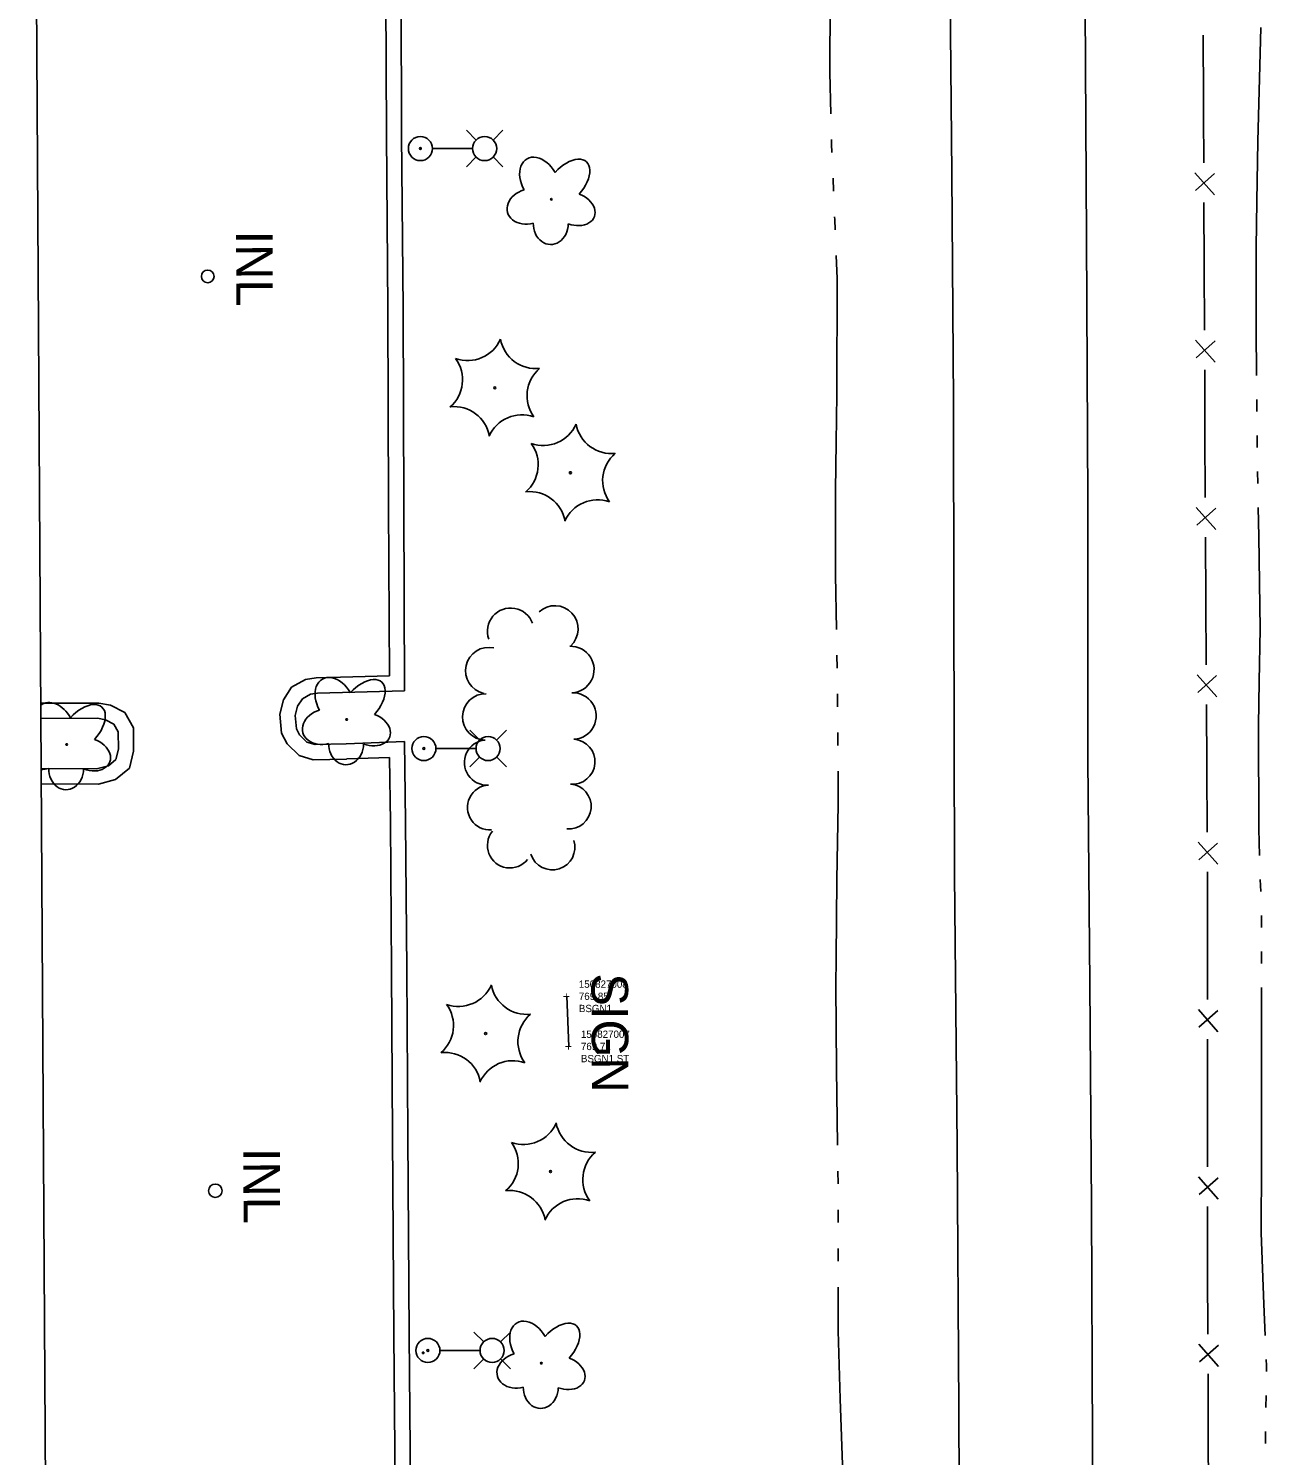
# Model space of a CAD drawing. Extents: x 589250 to 1188077, y 162953 to 363065.
# Drawn here: x 593757.1 to 593960.5, y 180101.5 to 180335.8 of the extents above; entities that cross this region are included whole.
import ezdxf

# ---------------------------------------------------------------- set-up
doc = ezdxf.new("R2010")
doc.units = 0
for name, color, linetype in [('E_DRN', 7, 'Continuous'), ('E_DRN_Text', 7, 'Continuous'), ('E_DWY', 7, 'Continuous'), ('E_FEN_P', 7, 'Continuous'), ('E_LAND_TreeLine_P', 7, 'Continuous'), ('E_LAND_Vegetation', 7, 'Continuous'), ('E_LTG', 7, 'Continuous'), ('E_MAP_Limits', 7, 'Continuous'), ('E_RDWY', 7, 'Continuous'), ('E_SGN', 7, 'Continuous'), ('E_SGN_Text', 7, 'Continuous'), ('E_WTR_FlowLine', 7, 'Continuous'), ('EMCS_SURVEY_PT CODES', 7, 'Continuous'), ('EMCS_SURVEY_PT ELEV', 7, 'Continuous'), ('EMCS_SURVEY_PT NUMBERS', 7, 'Continuous'), ('EMCS_SURVEY_PT TICS', 7, 'Continuous')]:
    doc.layers.add(name, color=color, linetype=linetype)

msp = doc.modelspace()

# ---------------------------------------------------------------- linework, layer by layer
at = {"layer": 'E_DRN'}
for centre, radius in [((593786.55, 180295.09), 1.04), ((593787.79, 180144.93), 1.1)]:
    msp.add_circle(centre, radius, dxfattribs=at)
at = {"layer": 'E_DWY'}
for p, q in [((593815.9, 180318.39), (593815.79, 180345.22)), ((593818.4, 180318.41), (593818.29, 180345.23)), ((593816.13, 180289.76), (593815.9, 180318.39)), ((593818.63, 180289.77), (593818.4, 180318.41)), ((593816.26, 180257.39), (593816.13, 180289.76)), ((593818.76, 180257.4), (593818.63, 180289.77)), ((593816.38, 180229.48), (593816.26, 180257.39)), ((593818.89, 180227.05), (593818.76, 180257.4)), ((593800.33, 180227.61), (593802.6, 180228.88)), ((593802.6, 180228.88), (593804.33, 180229.16)), ((593804.33, 180229.16), (593816.38, 180229.48)), ((593798.97, 180225.53), (593800.33, 180227.61)), ((593802.09, 180225.72), (593803.45, 180226.48)), ((593803.45, 180226.48), (593804.57, 180226.67)), ((593804.57, 180226.67), (593818.89, 180227.05)), ((593768.64, 180225.01), (593759.1, 180224.98)), ((593770.57, 180224.66), (593768.64, 180225.01)), ((593772.91, 180223.45), (593770.57, 180224.66)), ((593798.41, 180223.2), (593798.97, 180225.53)), ((593800.93, 180223), (593801.29, 180224.52)), ((593801.29, 180224.52), (593802.09, 180225.72)), ((593768.41, 180222.51), (593759.12, 180222.48)), ((593769.75, 180222.26), (593768.41, 180222.51)), ((593771.11, 180221.57), (593769.75, 180222.26)), ((593774.35, 180220.94), (593772.91, 180223.45)), ((593798.65, 180220.09), (593798.41, 180223.2)), ((593801.11, 180220.79), (593800.93, 180223)), ((593771.85, 180220.27), (593771.11, 180221.57)), ((593771.87, 180217.43), (593771.85, 180220.27)), ((593774.37, 180217.13), (593774.35, 180220.94)), ((593799.57, 180218.3), (593798.65, 180220.09)), ((593801.61, 180219.81), (593801.11, 180220.79)), ((593802.83, 180218.61), (593801.61, 180219.81)), ((593771.44, 180215.74), (593771.87, 180217.43)), ((593773.67, 180214.34), (593774.37, 180217.13)), ((593801.54, 180216.38), (593799.57, 180218.3)), ((593804.21, 180218.22), (593802.83, 180218.61)), ((593809.3, 180218.33), (593804.21, 180218.22)), ((593818.85, 180218.68), (593809.3, 180218.33)), ((593819.06, 180205.51), (593818.85, 180218.68)), ((593768.26, 180214.21), (593770.22, 180214.72)), ((593770.22, 180214.72), (593771.44, 180215.74)), ((593803.89, 180215.71), (593801.54, 180216.38)), ((593809.35, 180215.83), (593803.89, 180215.71)), ((593816.39, 180216.09), (593809.39, 180215.84)), ((593816.56, 180205.48), (593816.39, 180216.09)), ((593759.17, 180214.26), (593768.26, 180214.21)), ((593768.58, 180211.71), (593771.39, 180212.44)), ((593771.39, 180212.44), (593773.67, 180214.34)), ((593759.18, 180211.76), (593768.58, 180211.71)), ((593816.76, 180181.17), (593816.56, 180205.48)), ((593819.26, 180181.19), (593819.06, 180205.51)), ((593816.9, 180153.95), (593816.76, 180181.17)), ((593819.4, 180153.96), (593819.26, 180181.19)), ((593817.14, 180121.31), (593816.9, 180153.95)), ((593819.64, 180121.33), (593819.4, 180153.96)), ((593817.33, 180095.87), (593817.14, 180121.31)), ((593819.83, 180095.89), (593819.64, 180121.33))]:
    msp.add_line(p, q, dxfattribs=at)
at = {"layer": 'E_FEN_P'}
for p, q in [((593950.05, 180334.73), (593950.13, 180324.24)), ((593950.13, 180324.24), (593950.15, 180321.63)), ((593950.15, 180321.63), (593950.19, 180313.74)), ((593948.72, 180312.12), (593951.92, 180308.48)), ((593951.91, 180311.97), (593948.8, 180309.21)), ((593950.21, 180307.25), (593950.26, 180296.75)), ((593950.26, 180296.75), (593950.3, 180286.26)), ((593948.84, 180284.64), (593952.04, 180281)), ((593952.02, 180284.48), (593948.92, 180281.72)), ((593950.33, 180279.76), (593950.37, 180269.27)), ((593950.37, 180269.27), (593950.42, 180258.77)), ((593948.95, 180257.15), (593952.16, 180253.51)), ((593952.14, 180257), (593949.04, 180254.23)), ((593950.45, 180252.28), (593950.51, 180241.78)), ((593950.51, 180241.78), (593950.57, 180231.29)), ((593949.11, 180229.66), (593952.31, 180226.03)), ((593952.29, 180229.52), (593949.19, 180226.75)), ((593950.6, 180224.79), (593950.66, 180214.3)), ((593950.66, 180214.3), (593950.72, 180203.8)), ((593949.26, 180202.18), (593952.46, 180198.54)), ((593952.44, 180202.03), (593949.34, 180199.26)), ((593950.76, 180197.31), (593950.77, 180194.92)), ((593950.77, 180194.92), (593950.77, 180186.81)), ((593950.77, 180186.81), (593950.78, 180176.32)), ((593949.31, 180174.7), (593952.5, 180171.05)), ((593952.5, 180174.54), (593949.38, 180171.78)), ((593950.79, 180169.82), (593950.79, 180159.33)), ((593950.79, 180159.33), (593950.8, 180148.83)), ((593949.33, 180147.21), (593952.52, 180143.56)), ((593952.51, 180147.05), (593949.4, 180144.3)), ((593950.8, 180142.33), (593950.81, 180131.84)), ((593950.81, 180131.84), (593950.81, 180131.59)), ((593950.81, 180131.59), (593950.85, 180121.35)), ((593949.38, 180119.72), (593952.58, 180116.08)), ((593952.57, 180119.57), (593949.46, 180116.81)), ((593950.87, 180114.85), (593950.91, 180104.35)), ((593950.91, 180104.35), (593950.95, 180093.86))]:
    msp.add_line(p, q, dxfattribs=at)
at = {"layer": 'E_LAND_TreeLine_P'}
for centre, radius, start, end in [((593836.31, 180236.81), 3.82, 20.0124, 200.0124), ((593843.56, 180237.19), 3.82, 312.6804, 132.6804), ((593832.71, 180230.34), 3.82, 77.4283, 257.4283), ((593846.19, 180230.52), 3.82, 272.5959, 92.5959), ((593832.22, 180222.74), 3.82, 88.8434, 268.8434), ((593846.54, 180222.89), 3.82, 272.5959, 92.5959), ((593832.4, 180215.24), 3.7, 94.0149, 274.0149), ((593846.45, 180215.39), 3.7, 265.3063, 85.3063), ((593832.92, 180207.87), 3.7, 94.0149, 274.0149), ((593845.84, 180208.03), 3.7, 265.3063, 85.3063), ((593836.19, 180201.64), 3.7, 141.3182, 321.3182), ((593843.16, 180201.32), 3.7, 197.7519, 17.7519)]:
    msp.add_arc(centre, radius, start, end, dxfattribs=at)
at = {"layer": 'E_LAND_Vegetation'}
for centre, radius in [((593842.99, 180307.76), 0.128), ((593833.7, 180276.8), 0.167), ((593846.12, 180262.85), 0.167), ((593809.37, 180222.32), 0.128), ((593763.38, 180218.21), 0.128), ((593832.2, 180170.74), 0.167), ((593842.86, 180148.08), 0.167), ((593841.34, 180116.61), 0.128)]:
    msp.add_circle(centre, radius, dxfattribs=at)
for centre, radius, start, end in [((593829.24, 180287.16), 5.9, 250.4367, 336.2016), ((593840.44, 180285.85), 5.91, 190.4765, 276.1526), ((593822.5, 180278.11), 5.9, 310.4367, 36.2016), ((593844.9, 180275.49), 5.9, 130.4367, 216.2016), ((593827.01, 180267.8), 5.9, 10.432, 96.197), ((593838.16, 180266.45), 5.9, 70.4367, 156.2016), ((593841.66, 180273.21), 5.9, 250.4367, 336.2016), ((593852.87, 180271.9), 5.91, 190.4765, 276.1526), ((593834.93, 180264.17), 5.9, 310.4367, 36.2016), ((593857.32, 180261.54), 5.9, 130.4367, 216.2016), ((593839.44, 180253.85), 5.9, 10.432, 96.197), ((593850.59, 180252.5), 5.9, 70.4367, 156.2016), ((593827.74, 180181.1), 5.9, 250.4367, 336.2016), ((593838.95, 180179.79), 5.91, 190.4765, 276.1526), ((593821.01, 180172.05), 5.9, 310.4367, 36.2016), ((593843.4, 180169.43), 5.9, 130.4367, 216.2016), ((593825.52, 180161.74), 5.9, 10.432, 96.197), ((593836.67, 180160.39), 5.9, 70.4367, 156.2016), ((593838.4, 180158.43), 5.9, 250.4367, 336.2016), ((593849.6, 180157.13), 5.91, 190.4765, 276.1526), ((593831.66, 180149.39), 5.9, 310.4367, 36.2016), ((593854.06, 180146.77), 5.9, 130.4367, 216.2016), ((593836.17, 180139.07), 5.9, 10.432, 96.197), ((593847.32, 180137.72), 5.9, 70.4367, 156.2016)]:
    msp.add_arc(centre, radius, start, end, dxfattribs=at)
for centre, major_axis, ratio, start_param, end_param in [((593841.06, 180310.72), (2.06, -3.68), 0.691916, 1.570796, 4.712389), ((593845.57, 180310.38), (-3.19, -3.52), 0.560249, 1.570796, 4.712389), ((593839.27, 180306.56), (3.48, 0.97), 0.782863, 1.570796, 4.712389), ((593846.67, 180306.16), (-3.4, 1.25), 0.716896, 1.570796, 4.712389), ((593842.9, 180303.77), (0.07, 3.45), 0.832022, 1.570796, 4.712389), ((593807.44, 180225.28), (2.06, -3.68), 0.691916, 1.570796, 4.712389), ((593811.96, 180224.94), (-3.19, -3.52), 0.560249, 1.570796, 4.712389), ((593761.46, 180221.17), (2.06, -3.68), 0.691916, 1.570796, 3.261323), ((593765.97, 180220.83), (-3.19, -3.52), 0.560249, 1.570796, 4.712389), ((593805.65, 180221.12), (3.48, 0.97), 0.782863, 1.570796, 4.712389), ((593813.05, 180220.72), (-3.4, 1.25), 0.716896, 1.570796, 4.712389), ((593767.06, 180216.61), (-3.4, 1.25), 0.716896, 1.570796, 4.712389), ((593809.28, 180218.34), (0.07, 3.45), 0.832022, 1.570796, 4.712389), ((593759.66, 180217.01), (3.48, 0.97), 0.782863, 4.358627, 4.712389), ((593763.29, 180214.23), (0.07, 3.45), 0.832022, 1.570796, 4.712389), ((593839.42, 180119.57), (2.06, -3.68), 0.691916, 1.570796, 4.712389), ((593843.93, 180119.23), (-3.19, -3.52), 0.560249, 1.570796, 4.712389), ((593837.62, 180115.41), (3.48, 0.97), 0.782863, 1.570796, 4.712389), ((593845.02, 180115.01), (-3.4, 1.25), 0.716896, 1.570796, 4.712389), ((593841.25, 180112.63), (0.07, 3.45), 0.832022, 1.570796, 4.712389)]:
    msp.add_ellipse(centre, major_axis=major_axis, ratio=ratio, start_param=start_param, end_param=end_param, dxfattribs=at)
at = {"layer": 'E_LTG'}
for points in [[(593830.64, 180317.47), (593829.03, 180319.08)], [(593833.42, 180317.47), (593835.03, 180319.08)], [(593830.02, 180316.08), (593823.49, 180316.08)], [(593830.64, 180314.7), (593829.03, 180313.08)], [(593833.42, 180314.7), (593835.03, 180313.08)], [(593831.22, 180218.93), (593829.6, 180220.55)], [(593833.99, 180218.93), (593835.6, 180220.55)], [(593830.59, 180217.55), (593824.06, 180217.55)], [(593831.22, 180216.16), (593829.6, 180214.55)], [(593833.99, 180216.16), (593835.6, 180214.55)], [(593831.88, 180120.09), (593830.26, 180121.7)], [(593834.65, 180120.09), (593836.26, 180121.7)], [(593831.25, 180118.7), (593824.73, 180118.7)], [(593831.88, 180117.32), (593830.26, 180115.7)], [(593834.65, 180117.32), (593836.26, 180115.7)]]:
    msp.add_lwpolyline(points, dxfattribs=at)
for centre, radius in [((593821.48, 180316.08), 1.98), ((593832.03, 180316.08), 1.98), ((593821.48, 180316.08), 0.151), ((593822.05, 180217.55), 1.98), ((593832.6, 180217.55), 1.98), ((593822.05, 180217.55), 0.151), ((593822.71, 180118.7), 1.98), ((593822.71, 180118.7), 0.151), ((593833.26, 180118.7), 1.98), ((593821.94, 180118.31), 0.125)]:
    msp.add_circle(centre, radius, dxfattribs=at)
at = {"layer": 'E_MAP_Limits'}
msp.add_line((593761.12, 179892.58), (593757.1, 180554.09), dxfattribs=at)
at = {"layer": 'E_RDWY'}
for p, q in [((593908.41, 180348.65), (593908.81, 180311.95)), ((593930.92, 180301.44), (593930.68, 180339.23)), ((593908.81, 180311.95), (593909.08, 180274.54)), ((593931.11, 180258.19), (593930.92, 180301.44)), ((593909.08, 180274.54), (593909.09, 180241.41)), ((593931.14, 180215.81), (593931.11, 180258.19)), ((593909.09, 180241.41), (593909.24, 180196.82)), ((593931.44, 180178.89), (593931.14, 180215.81)), ((593909.24, 180196.82), (593909.64, 180152.33)), ((593931.75, 180142.41), (593931.44, 180178.89)), ((593909.64, 180152.33), (593909.93, 180109.14)), ((593931.91, 180103.41), (593931.75, 180142.41)), ((593909.93, 180109.14), (593910.05, 180069.12)), ((593932.12, 180055.97), (593931.91, 180103.41))]:
    msp.add_line(p, q, dxfattribs=at)
at = {"layer": 'E_SGN'}
msp.add_line((593845.85, 180168.63), (593845.51, 180176.86), dxfattribs=at)
at = {"layer": 'E_WTR_FlowLine'}
for p, q in [((593888.72, 180328.55), (593888.8, 180340.59)), ((593959.51, 180333.85), (593959.54, 180335.98)), ((593959.04, 180317.28), (593959.51, 180333.85)), ((593888.9, 180321.8), (593888.72, 180328.55)), ((593889.04, 180316.82), (593889.02, 180317.57)), ((593889.09, 180315.45), (593889.04, 180316.82)), ((593958.9, 180307.41), (593959.04, 180317.28)), ((593889.36, 180309.11), (593889.27, 180311.22)), ((593958.79, 180299.84), (593958.9, 180307.41)), ((593889.55, 180304.45), (593889.53, 180304.87)), ((593889.62, 180302.76), (593889.55, 180304.45)), ((593958.79, 180286.43), (593958.79, 180299.84)), ((593889.92, 180294.76), (593889.78, 180298.53)), ((593889.87, 180275.7), (593889.92, 180294.76)), ((593958.85, 180278.83), (593958.79, 180286.43)), ((593889.76, 180267.82), (593889.87, 180275.7)), ((593958.89, 180272.92), (593958.88, 180274.89)), ((593958.94, 180267), (593958.92, 180268.97)), ((593889.65, 180260), (593889.76, 180267.82)), ((593959.04, 180261.09), (593959.01, 180263.06)), ((593889.69, 180246.09), (593889.65, 180260)), ((593959.2, 180252.38), (593959.12, 180257.15)), ((593959.41, 180237.2), (593959.2, 180252.38)), ((593889.82, 180237.11), (593889.69, 180246.09)), ((593959.29, 180228.57), (593959.41, 180237.2)), ((593889.92, 180230.76), (593889.89, 180232.88)), ((593890, 180224.4), (593889.98, 180226.52)), ((593959.19, 180221.41), (593959.29, 180228.57)), ((593890.06, 180219.09), (593890.04, 180220.17)), ((593959.22, 180204.36), (593959.19, 180221.41)), ((593890.06, 180218.05), (593890.06, 180219.09)), ((593890.13, 180208.4), (593890.09, 180213.82)), ((593889.87, 180196.01), (593890.13, 180208.4)), ((593959.34, 180200), (593959.22, 180204.36)), ((593889.76, 180183.11), (593889.87, 180196.01)), ((593959.52, 180194.09), (593959.46, 180196.06)), ((593959.63, 180190.13), (593959.63, 180190.14)), ((593959.64, 180188.17), (593959.63, 180190.13)), ((593959.66, 180182.26), (593959.65, 180184.23)), ((593889.72, 180178.65), (593889.76, 180183.11)), ((593889.84, 180164.94), (593889.72, 180178.65)), ((593959.68, 180174.14), (593959.67, 180178.32)), ((593959.65, 180151.97), (593959.68, 180174.14)), ((593890.01, 180152.4), (593889.84, 180164.94)), ((593959.64, 180149.74), (593959.65, 180151.97)), ((593959.6, 180138.01), (593959.64, 180149.74)), ((593890.09, 180146.05), (593890.07, 180148.17)), ((593890.1, 180139.69), (593890.1, 180141.81)), ((593960.05, 180126.32), (593959.6, 180138.01)), ((593890.1, 180133.34), (593890.1, 180135.46)), ((593890.11, 180121.9), (593890.1, 180129.1)), ((593960.26, 180121.17), (593960.05, 180126.32)), ((593890.43, 180110.77), (593890.11, 180121.9)), ((593960.47, 180116.23), (593960.43, 180117.23)), ((593960.46, 180115.26), (593960.47, 180116.23)), ((593890.86, 180098.41), (593890.43, 180110.77)), ((593960.39, 180109.35), (593960.41, 180111.32)), ((593960.32, 180103.44), (593960.34, 180105.41))]:
    msp.add_line(p, q, dxfattribs=at)

# ---------------------------------------------------------------- texts
at = {"layer": 'E_DRN_Text'}
for p in [(593791.19, 180302.6), (593792.39, 180151.95)]:
    msp.add_text('INL', height=6, rotation=270.2253, dxfattribs=at).set_placement(p)
at = {"layer": 'E_SGN_Text'}
msp.add_text('SIGN', height=6, rotation=270.2253, dxfattribs=at).set_placement((593849.58, 180180.63))
at = {"layer": 'EMCS_SURVEY_PT CODES'}
for s, p in [('BSGN1', (593847.51, 180174.26)), ('BSGN1 ST', (593847.85, 180166.03))]:
    msp.add_text(s, height=1.2, dxfattribs=at).set_placement(p)
at = {"layer": 'EMCS_SURVEY_PT ELEV'}
for s, p in [('769.85', (593847.51, 180176.26)), ('769.71', (593847.85, 180168.03))]:
    msp.add_text(s, height=1.2, dxfattribs=at).set_placement(p)
at = {"layer": 'EMCS_SURVEY_PT NUMBERS'}
for s, p in [('150827008', (593847.51, 180178.26)), ('150827007', (593847.85, 180170.03))]:
    msp.add_text(s, height=1.2, dxfattribs=at).set_placement(p)
at = {"layer": 'EMCS_SURVEY_PT TICS'}
for p in [(593844.87, 180176.11), (593845.21, 180167.88)]:
    msp.add_text('+', height=1.5, dxfattribs=at).set_placement(p)

doc.saveas('drawing.dxf')
